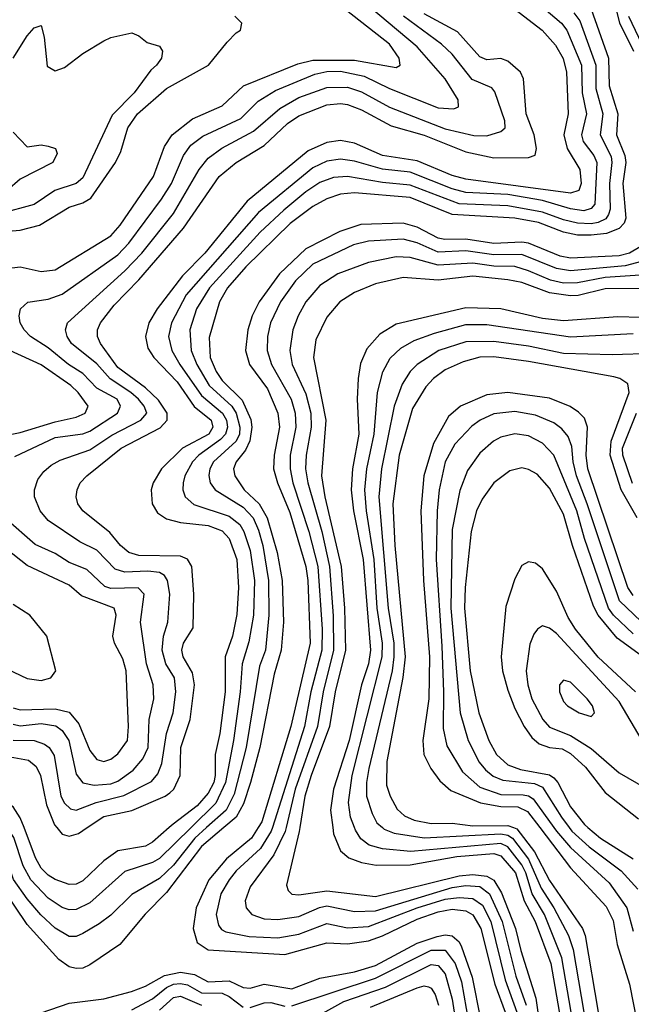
# Model space of a CAD drawing. Header units: inches. Extents: x 884549 to 1028252, y 526810 to 653624.
# Tile 405 of 656: x 913888 to 915645, y 629493 to 632320. Entities that reach past the tile are written whole.
import ezdxf

# ---------------------------------------------------------------- set-up
doc = ezdxf.new("R2010")
doc.units = ezdxf.units.IN
doc.header["$MEASUREMENT"] = 0
doc.layers.add('A9612', color=7, linetype='Continuous')
doc.layers.add('A9613', color=7, linetype='Continuous')

msp = doc.modelspace()

# ---------------------------------------------------------------- linework, layer by layer
at = {"layer": 'A9612', "color": 5}
for points, elevation in [([(914474.3, 630000), (914410, 629945.4), (914310, 629813.5), (914248.6, 629751.4), (914176, 629664), (914090, 629606.1), (914070, 629596.5), (914050, 629595), (914030, 629600.6), (914001.1, 629621.1), (913910, 629722.1), (913836.9, 629830), (913810, 629901.8), (913798.9, 629918.9), (913787.9, 629930), (913730, 629961.4), (913684.6, 630000)], 2780), ([(914425.2, 630000), (914391.6, 629970), (914330, 629891.9), (914290, 629854.1), (914210, 629807.8), (914150, 629748.9), (914116.7, 629723.3), (914070, 629695.7), (914050, 629687.7), (914030, 629687.5), (913990, 629711), (913949.1, 629749.1), (913910, 629795.4), (913870.9, 629850.9), (913846, 629926), (913830, 629955.5), (913810.5, 629970.5), (913750, 629995.4), (913745.2, 630000)], 2760), ([(914380.7, 630000), (914290, 629910.9), (914270, 629899.9), (914190, 629874.4), (914090, 629783.6), (914050, 629764.8), (914030, 629763.7), (914010, 629770.3), (913970, 629797.7), (913920.6, 629850), (913898.6, 629890), (913871.3, 629971.3), (913852.6, 630000)], 2740), ([(914317.5, 630000), (914270, 629957.7), (914250, 629946.7), (914170, 629933), (914130, 629905), (914070, 629847.1), (914050, 629837.5), (914030, 629836.7), (913990, 629851.2), (913970, 629863.3), (913950, 629883.8), (913933.6, 629913.6), (913900.8, 630000)], 2720), ([(913994.8, 630000), (914010, 629981.1), (914030, 629975.4), (914056.9, 629983.1), (914082.3, 630000)], 2680), ([(914573, 630000), (914553.9, 629970), (914482.3, 629910), (914431.2, 629850), (914394.7, 629770), (914386.9, 629710), (914397.8, 629670), (914430, 629649.2), (914650, 629635.8), (914770, 629669), (914830, 629665.9), (914890, 629674.6), (914930, 629688.9), (915030, 629736.6), (915090, 629758.1), (915130, 629765.3), (915170, 629761), (915190, 629749.8), (915213, 629710), (915253.1, 629550), (915282.2, 629470)], 2820), ([(914614.2, 630000), (914611, 629990), (914579.9, 629940.1), (914510, 629875.4), (914489.8, 629850), (914466.2, 629810), (914452.7, 629750), (914459.5, 629719.5), (914467.6, 629707.6), (914480.8, 629700.8), (914547.3, 629687.3), (914630, 629683.4), (914690, 629693.9), (914770, 629724.8), (914830, 629712.3), (914890, 629715.6), (915030, 629769.2), (915110, 629794.5), (915150, 629799.3), (915190, 629796.8), (915217.1, 629777.1), (915241.3, 629730), (915282.6, 629562.6), (915315.7, 629470)], 2840), ([(914653.4, 630000), (914650.8, 629989.2), (914618.6, 629921.4), (914550.6, 629830), (914536.1, 629790), (914538.4, 629770), (914555.2, 629750), (914590, 629738), (914630, 629735.9), (914690, 629744.6), (914749.5, 629770.5), (914770, 629775), (914850, 629759.3), (914910, 629761), (915130, 629828.1), (915170, 629833.6), (915210, 629830.6), (915237.5, 629810), (915273.9, 629730), (915313.4, 629573.4), (915343.1, 629490)], 2860), ([(914692.9, 630000), (914691.1, 629988.9), (914654.4, 629834.4), (914659.2, 629819.2), (914670, 629809.1), (914690, 629807.1), (914770, 629818.1), (914910, 629801.7), (915150, 629861.8), (915190, 629865.5), (915230, 629861), (915250, 629849.5), (915272.3, 629812.3), (915312, 629710), (915327.2, 629647.2), (915370.4, 629510.4), (915382, 629430)], 2880), ([(914787.5, 630000), (914790, 629982), (914810, 629933.5), (914833.2, 629913.2), (914870, 629899.7), (914912.5, 629892.5), (915010, 629893.2), (915143.4, 629916.6), (915250, 629925.8), (915270, 629919.3), (915312.7, 629870), (915337.4, 629790), (915369, 629730), (915413.7, 629610), (915441.3, 629450)], 2920), ([(915670, 628183.1), (915595, 628335), (915565.8, 628490), (915566.2, 628590), (915591.3, 628810), (915579.3, 628979.3), (915566.5, 629010), (915517.8, 629077.8), (915497.9, 629130), (915488, 629190), (915472.5, 629470), (915445.7, 629625.7), (915395.3, 629750), (915360.6, 629810), (915342.4, 629870), (915330, 629893.4), (915290, 629944.4), (915270, 629954.3), (915011.5, 629931.5), (914930, 629939), (914891.8, 629950), (914867.9, 629967.9), (914852.6, 629992.6), (914849.8, 630000)], 2940), ([(914930, 630000), (914935.3, 629995.3), (914963.8, 629983.8), (915050, 629970.8), (915270, 629981.8), (915290, 629978.5), (915303.5, 629970), (915350, 629909.6), (915386.2, 629826.2), (915422.2, 629770), (915464.7, 629690), (915478.3, 629650), (915508.7, 629470), (915515.8, 629350), (915548.2, 629150), (915575.9, 629095.9), (915636.7, 629036.7), (915652.3, 629010)], 2960), ([(915306.8, 630000), (915316.4, 629996.4), (915366.7, 629930), (915410, 629848.5), (915505.1, 629710), (915512.3, 629690), (915549.4, 629470), (915556.7, 629370), (915594.6, 629194.6), (915610, 629157.5), (915629.7, 629130), (915700, 629080)], 2980), ([(915382, 630000), (915470, 629884.6), (915573.1, 629773.1), (915592.9, 629732.9), (915604.4, 629664.4), (915639.3, 629550), (915674.9, 629370)], 3020), ([(915422.6, 630000), (915429.8, 629990), (915470, 629943.2), (915581.3, 629841.3), (915632.3, 629770), (915650, 629702.6)], 3040), ([(915466.8, 630000), (915474.4, 629990), (915524.3, 629944.3), (915615.9, 629875.9), (915663.3, 629823.3)], 3060), ([(915520.4, 630000), (915556.5, 629970), (915650.6, 629910.6)], 3080), ([(913950, 629468.4), (914030, 629495.5), (914130, 629508.6), (914209.7, 629529.7), (914250, 629544.9), (914304.3, 629575.7), (914350, 629585.2), (914390, 629577.9), (914430, 629557.1), (914490, 629559.7), (914530, 629541), (914550, 629539), (914590, 629550), (914670, 629537.1), (914750, 629567.4), (914850, 629586.1), (914910, 629604.4), (915030, 629668.1), (915087.6, 629687.6), (915110, 629691.9), (915130, 629688.8), (915150, 629672.3), (915157.4, 629657.4), (915187.5, 629570), (915211.9, 629450)], 2780), ([(914670, 629488), (914910, 629567.3), (915070, 629648), (915110, 629648), (915139, 629610), (915156.9, 629556.9), (915183.8, 629403.8)], 2760), ([(914750, 629462.2), (914819.7, 629500.3), (914938.6, 629541.4), (915070, 629607.1), (915090, 629603.7), (915110, 629580.3), (915130, 629507.2), (915151, 629370)], 2740), ([(914210, 629477), (914270, 629508.1), (914310, 629541.2), (914330, 629550.2), (914350, 629551.9), (914370, 629548), (914410, 629525.8), (914470, 629524.5), (914490, 629514.9), (914530, 629484.2)], 2760), ([(914895.6, 629484.4), (915030, 629539.7), (915050, 629545.2), (915062.5, 629542.5), (915070, 629539.3), (915081.1, 629521.1), (915091.4, 629490)], 2720), ([(914290, 629476.1), (914330, 629512.4), (914350, 629515.5), (914410, 629490)], 2740), ([(914550, 629483.3), (914590, 629496.4), (914610, 629497.3), (914650, 629487.2)], 2760)]:
    msp.add_lwpolyline(points, dxfattribs=dict(at, elevation=elevation))
at = {"layer": 'A9613', "color": 5}
for points, elevation in [([(915586.6, 632406.6), (915611.3, 632311.3), (915651.1, 632230)], 2820), ([(913874.5, 631065.5), (913990, 631120.5), (914070, 631131.2), (914090, 631138.8), (914169.4, 631190), (914177.4, 631210), (914168, 631230), (914110, 631261.7), (914070, 631303.8), (914028.5, 631330), (913970, 631378.3), (913919.5, 631410), (913901, 631430), (913890.1, 631450), (913886.9, 631470), (913890.2, 631490), (913911.4, 631508.6), (913970, 631517.3), (914010, 631531.5), (914170, 631645.1), (914201.4, 631678.6), (914295.5, 631804.5), (914324.5, 631850), (914358.4, 631930), (914379.8, 631960.2), (914413.9, 631986.1), (914523.2, 632036.8), (914573.5, 632086.5), (914623, 632117), (914736.4, 632163.6), (914770, 632171.1), (914810, 632172.3), (914878, 632158), (914950, 632122.7), (915090, 632067.1), (915135.5, 632064.5), (915149, 632070), (915147.6, 632090), (915110.5, 632150), (915030, 632241.9), (914863.3, 632383.3)], 2640), ([(913850, 631605.7), (913890, 631610.7), (913950, 631597.3), (913990, 631602.2), (914150, 631699.9), (914176.6, 631730), (914272.4, 631870), (914304.2, 631955.8), (914326.3, 631990), (914384.2, 632035.8), (914470, 632072.6), (914531.3, 632130), (914687, 632193), (914730, 632204), (914850, 632204.3), (914970, 632182.9), (914981.5, 632190), (914977.8, 632210), (914950, 632250.4), (914826.7, 632346.7)], 2620), ([(914082.3, 630000), (914130, 630032), (914210.7, 630049.3), (914306.5, 630090), (914319.8, 630100.2), (914330.7, 630110), (914349.1, 630150), (914350.8, 630230), (914378, 630310), (914390.5, 630410), (914384.4, 630444.4), (914358.1, 630490), (914353.5, 630510), (914358.5, 630530), (914386.4, 630573.6), (914388.3, 630670), (914382.2, 630750), (914370.6, 630770.6), (914350, 630779.3), (914230, 630781.7), (914201.9, 630790), (914177.5, 630810), (914147.1, 630847.1), (914070.1, 630910), (914055.1, 630930), (914050.1, 630950), (914053.4, 630970), (914061.9, 630990), (914081.5, 631010), (914180.1, 631090), (914291.7, 631148.3), (914312.3, 631170), (914311.7, 631190), (914287.2, 631227.2), (914250, 631262.8), (914170, 631321.8), (914120.8, 631390), (914111.3, 631410), (914111.8, 631430), (914120.7, 631450), (914159.5, 631500.5), (914230, 631573.3), (914358.3, 631721.7), (914461.5, 631870), (914510.2, 631909.8), (914590, 631958.5), (914657.9, 632022.1), (914690, 632044.3), (914770, 632075.6), (914810, 632079.3), (914830, 632076.4), (914870, 632061.2), (914955.4, 632015.4), (915050, 631988.3), (915170, 631940.7), (915250, 631923.4), (915350, 631924.6), (915368.6, 631931.4), (915372.5, 631950), (915365.5, 631990), (915343.1, 632050), (915335.6, 632150), (915326.6, 632170), (915290, 632201.4), (915270, 632208.4), (915230, 632204.9), (915210, 632213.5), (915145.4, 632285.4), (915050, 632337.4)], 2680), ([(915310.7, 632350.7), (915389.2, 632290), (915426.9, 632246.9), (915448.7, 632208.7), (915459.2, 632170), (915463.9, 632050), (915451.4, 631990), (915460.5, 631950), (915496.8, 631890), (915500.6, 631850), (915494.3, 631830), (915470, 631822.3), (915170, 631861.8), (915130, 631872.7), (915030, 631915.3), (914930, 631930.4), (914850, 631965.5), (914810, 631973.5), (914770, 631968), (914716.8, 631943.2), (914541.4, 631798.6), (914419.8, 631650), (914355.7, 631584.3), (914283.2, 631490), (914259.2, 631450), (914249.7, 631410), (914256.5, 631376.5), (914273.9, 631350), (914340.2, 631280.2), (914389.8, 631209.8), (914438.4, 631170), (914443, 631150), (914431.9, 631130), (914356.1, 631090), (914295.6, 631030), (914271.9, 630990), (914266.2, 630970), (914269.2, 630930), (914284.4, 630904.4), (914310, 630887.2), (914350, 630875.9), (914430, 630867.3), (914470, 630852), (914490.3, 630830), (914511.7, 630770), (914516.8, 630690), (914512.1, 630612.1), (914499.8, 630550), (914478.5, 630490), (914478, 630390), (914463.4, 630270), (914449.3, 630210), (914449.4, 630150), (914445.4, 630130), (914430, 630099.1), (914397.8, 630062.2), (914328.7, 630010), (914317.5, 630000)], 2720), ([(915393.3, 632353.3), (915444.2, 632310), (915460.1, 632290), (915501.9, 632190), (915503.4, 632110), (915516.1, 632050), (915501.7, 631990), (915506.8, 631970), (915536.8, 631930), (915545.9, 631910), (915539.9, 631790), (915530, 631777.7), (915509, 631771), (915470, 631776.9), (915390, 631801.1), (915290, 631817.9), (915170, 631823.8), (915130, 631834.5), (915010, 631882.3), (914930, 631890.9), (914850, 631914.4), (914810, 631920.1), (914770, 631913.6), (914730, 631895), (914573.9, 631766.1), (914366.2, 631530), (914324.5, 631450), (914315.9, 631410), (914325.5, 631370), (914348.5, 631330), (914410, 631241.3), (914470.7, 631190), (914482.3, 631170), (914484.7, 631150), (914478.9, 631130), (914465.3, 631114.7), (914403.1, 631070), (914384.7, 631050), (914363, 631010), (914357.7, 630990), (914357, 630970), (914363.6, 630950), (914388.1, 630928.1), (914490, 630894.3), (914520.9, 630870), (914532.3, 630850), (914550, 630795.8), (914562.7, 630710), (914560, 630610), (914546.5, 630533.5), (914527.3, 630470), (914521.3, 630390), (914502, 630250), (914479.6, 630130), (914451.9, 630070), (914380.7, 630000)], 2740), ([(915479.9, 632339.9), (915497.4, 632317.4), (915543.2, 632190), (915543, 632123), (915562.9, 632050), (915555.4, 631990), (915587, 631927), (915589.4, 631910), (915582.1, 631850), (915584.3, 631775.7), (915579.6, 631760.4), (915571.5, 631748.5), (915550, 631738.1), (915530, 631734), (915490, 631735.8), (915450, 631745.2), (915390, 631767.3), (915290, 631785.8), (915150, 631791.7), (915010, 631845.1), (914930, 631852.7), (914830, 631869.7), (914790, 631866.6), (914750, 631852.4), (914710, 631825.9), (914646.6, 631773.4), (914578.6, 631710), (914433.8, 631550), (914396, 631490), (914377.2, 631430), (914381.1, 631370), (914397.3, 631330), (914432.4, 631270), (914498, 631210), (914510.4, 631190), (914520.9, 631150), (914519.2, 631130), (914510.2, 631109.8), (914445.1, 631050), (914434.7, 631030), (914431.3, 631011.3), (914435.4, 630990), (914450.1, 630970), (914530, 630919.9), (914558.4, 630890), (914574.1, 630854.1), (914586.3, 630810), (914603.1, 630710), (914603.7, 630610), (914593.8, 630510), (914576.6, 630463.4), (914538.9, 630230), (914503.9, 630096.1), (914481.1, 630050), (914425.2, 630000)], 2760), ([(915530, 632350.1), (915579.4, 632210), (915581.1, 632130), (915606.6, 632050), (915602.4, 631990), (915626.7, 631930), (915628.9, 631910), (915620.9, 631850), (915629.6, 631750), (915624.3, 631735.7), (915610, 631720.1), (915573.4, 631706.6), (915530, 631701.1), (915490, 631701.7), (915450, 631710.5), (915377.9, 631737.9), (915310, 631750.6), (915130, 631760.9), (915010, 631809.4), (914850, 631822.8), (914810, 631819), (914770, 631805.6), (914730, 631783.5), (914665.4, 631734.6), (914537.8, 631610), (914485.4, 631550), (914461.7, 631510), (914432.2, 631407.8), (914435.8, 631350), (914452.4, 631310), (914470, 631283.7), (914527.7, 631227.7), (914551.7, 631171.7), (914555.1, 631150), (914549.6, 631110.4), (914536.5, 631083.5), (914510.4, 631050), (914502.8, 631030), (914505.9, 631010), (914533.1, 630970), (914575.7, 630930), (914598.9, 630890), (914627.5, 630790), (914642.4, 630710), (914645.9, 630590), (914639.6, 630510), (914619.3, 630440.7), (914578.2, 630230), (914551.5, 630130), (914531.5, 630068.5), (914510, 630030.2), (914474.3, 630000)], 2780), ([(913830, 631710.8), (913890, 631715.6), (913945, 631730), (914030, 631781.6), (914070, 631794.2), (914092.7, 631807.3), (914163.6, 631910), (914178.3, 631941.7), (914199.3, 632010), (914226.3, 632050), (914310, 632123), (914430.8, 632190), (914484.3, 632255.7), (914510, 632282.9), (914522.6, 632290), (914526.7, 632310), (914505.7, 632330)], 2580), ([(913870, 632210.1), (913910, 632273.5), (913930, 632296.9), (913950, 632303.7), (913958.9, 632270), (913967, 632187), (913990, 632173.6), (914016.8, 632183.2), (914070, 632222.8), (914130, 632259.6), (914150, 632268.9), (914210, 632282.4), (914230, 632274), (914254.6, 632254.6), (914290, 632243.8), (914298.3, 632230), (914295.8, 632210), (914281.3, 632190), (914265, 632175), (914217.4, 632110), (914154, 632046), (914070, 631866.2), (914050, 631849.9), (913988.8, 631830), (913930, 631789.5), (913830, 631762.8)], 2560), ([(913870, 630251.3), (913930, 630249.7), (913959.5, 630239.5), (913972.8, 630230), (913987.3, 630207.3), (914006.9, 630090), (914017, 630070), (914033.8, 630053.8), (914050.4, 630050.4), (914107.6, 630072.4), (914187.6, 630092.4), (914267.2, 630132.8), (914285.3, 630154.7), (914296.2, 630183.8), (914309.5, 630270), (914329.5, 630330), (914337.1, 630390), (914333.3, 630430), (914308, 630470), (914297.9, 630510), (914301.7, 630550), (914313.5, 630590), (914319.2, 630670), (914313.1, 630710), (914303.9, 630723.9), (914290, 630733), (914256.6, 630736.6), (914190, 630733.4), (914162.5, 630742.5), (914110, 630797.1), (914061, 630821), (913970, 630882.3), (913946.9, 630910), (913930.6, 630950), (913930.7, 630970), (913940.4, 630999.6), (913957.4, 631022.6), (913979, 631041), (914004.5, 631055.5), (914090, 631084.6), (914152.9, 631127.1), (914236.1, 631170), (914253.1, 631190), (914246.2, 631210), (914229.4, 631230), (914207.4, 631250), (914148.4, 631288.4), (914110, 631331.8), (914036.7, 631390), (914024.4, 631410), (914019.6, 631430), (914025.7, 631450), (914190, 631599), (914239.2, 631650), (914330, 631764), (914403.6, 631890), (914430, 631923), (914468.8, 631951.2), (914560.2, 631999.8), (914635.2, 632064.8), (914690, 632096.3), (914770, 632125.3), (914830, 632126.1), (914870, 632113), (914950, 632069.2), (915110, 632006.4), (915192.5, 631987.5), (915230, 631986.7), (915270, 631998.9), (915282.3, 632010), (915281.9, 632030), (915252.9, 632112.9), (915244.4, 632124.4), (915188, 632148), (915130, 632220.8), (915099.4, 632250), (914990.6, 632330.6)], 2660), ([(915637, 632330), (915685, 632230)], 2840), ([(913870, 631996.9), (913910, 631954.8), (913950, 631961), (913970, 631957.3), (913991.3, 631950), (913996.3, 631936.3), (913983.8, 631910), (913890, 631861.9), (913852.5, 631830)], 2540), ([(915670, 631667.6), (915640.1, 631650), (915610, 631641.8), (915470, 631634.9), (915441, 631641), (915350, 631678.9), (915330, 631681.7), (915250, 631677.2), (915170, 631690.1), (915109.3, 631689.3), (915090, 631692.9), (915030, 631724), (914990, 631735.5), (914868.3, 631731.7), (914807.7, 631712.3), (914710, 631662.3), (914634.8, 631590), (914575.8, 631510), (914555.8, 631470), (914543.6, 631430), (914536.7, 631370), (914547.9, 631330), (914600.3, 631260.3), (914630.1, 631190), (914634.6, 631150), (914619.4, 631070), (914617.2, 631030), (914628.4, 630990), (914664.5, 630904.5), (914710.2, 630750), (914715.5, 630710), (914722.6, 630530), (914667.4, 630290), (914583.5, 630016.5), (914573, 630000)], 2820), ([(915674.1, 631625.9), (915627.1, 631612.9), (915470, 631599.1), (915430, 631605.6), (915330, 631645.8), (915250, 631644.8), (915170, 631656.4), (915090, 631652.9), (915030, 631679.4), (914990, 631690.2), (914890, 631684.6), (914846.8, 631673.2), (914730, 631618.4), (914680.6, 631570), (914637.7, 631510), (914608.2, 631450), (914600.1, 631410), (914599.3, 631370), (914611.6, 631330), (914667.7, 631230), (914679.7, 631190), (914681.5, 631150), (914665.4, 631070), (914665, 631030), (914672.7, 630990), (914718.9, 630850), (914744.7, 630750), (914757.3, 630570), (914756.1, 630510), (914724.9, 630390), (914706.4, 630290), (914614.2, 630000)], 2840), ([(915670, 631586.2), (915570, 631579.7), (915490, 631564.1), (915450, 631563.9), (915412.5, 631572.5), (915350, 631599.3), (915310, 631611.1), (915250, 631612.5), (915190, 631621.3), (915090, 631614.9), (915010, 631637.7), (914970, 631638.8), (914890, 631623.3), (914802, 631590), (914750, 631557.3), (914710.1, 631510), (914688.2, 631470), (914672.9, 631430), (914664.1, 631370), (914671.3, 631330), (914710, 631245.3), (914724.6, 631190), (914725.6, 631150), (914711.4, 631070), (914709.4, 631030), (914715.9, 630990), (914755.7, 630850), (914778, 630750), (914788.6, 630608.6), (914790, 630510), (914760, 630390), (914743.2, 630290), (914679.9, 630110), (914653.4, 630000)], 2860), ([(915690, 631548.7), (915570, 631547.4), (915492.1, 631527.9), (915470, 631527), (915410, 631536), (915330, 631565.1), (915290, 631573.5), (915190, 631583.6), (915090, 631571.8), (914990, 631579.8), (914910, 631561.8), (914850, 631537.1), (914807.9, 631510), (914770, 631465.6), (914738.9, 631401.1), (914731.7, 631350), (914767.4, 631170), (914755.4, 631010), (914764.6, 630950), (914811.7, 630750), (914821.1, 630630), (914823.9, 630510), (914794.3, 630390), (914777.9, 630290), (914725.2, 630150), (914707.5, 630090), (914692.9, 630000)], 2880), ([(915670, 631465.4), (915606.5, 631466.5), (915450, 631455.7), (915390, 631462.5), (915269.7, 631489.7), (915170, 631492.9), (914970, 631445.5), (914923, 631417), (914885, 631375), (914867.1, 631332.9), (914860.2, 631290), (914857.3, 631230), (914862.6, 631130), (914843.7, 631030), (914840.2, 630970), (914847.2, 630910), (914874.5, 630770), (914896.2, 630510), (914889.9, 630470), (914869.8, 630410), (914834.7, 630250), (914789.4, 630110), (914780.5, 630050), (914787.5, 630000)], 2920), ([(914849.8, 630000), (914838.4, 630030), (914832.2, 630072.2), (914843.1, 630150), (914929.3, 630490), (914930.4, 630530), (914915.1, 630630), (914906.1, 630770), (914884.2, 630910), (914879.9, 630970), (914885.1, 631030), (914906.3, 631130), (914915.7, 631250), (914931.4, 631308.6), (914952.3, 631347.7), (914982.9, 631377.1), (915021.2, 631398.8), (915079.9, 631420.1), (915170, 631444.7), (915230, 631445.3), (915470, 631409.2), (915650, 631418.6)], 2940), ([(915710, 631361.9), (915590, 631358.1), (915450, 631362), (915350, 631382.4), (915250, 631396.3), (915170, 631394.7), (915092.1, 631370), (915029.6, 631330), (915010, 631309.4), (914986.6, 631273.4), (914963.9, 631210), (914927.2, 631030), (914919.9, 630950), (914947, 630630), (914962.4, 630530), (914963.1, 630490), (914957.9, 630450), (914890.8, 630170), (914883.9, 630130), (914884.6, 630090), (914900.2, 630040.2), (914914, 630014), (914930, 630000)], 2960), ([(913770, 631111.2), (913890, 631134.6), (913990, 631165.7), (914050, 631178.4), (914076, 631190), (914084.5, 631210), (914055.9, 631250), (914035.4, 631270), (913950, 631329.2), (913859.8, 631370)], 2620), ([(915661.8, 630890), (915616, 630970), (915584.2, 631070), (915587.1, 631110), (915638.4, 631250), (915634.8, 631274.8), (915612, 631290), (915594.5, 631294.5), (915350, 631338.4), (915250, 631352), (915209.4, 631350.6), (915162.3, 631337.7), (915110, 631314.5), (915076.8, 631290), (915054.3, 631265.7), (915016, 631204), (914977.9, 631070), (914959.9, 630930), (914966, 630810), (914995.7, 630490), (914989.1, 630430.9), (914943, 630190), (914941.9, 630121.9), (914952, 630090), (914972.7, 630052.7), (914993.7, 630033.7), (915021.1, 630021.1), (915070, 630011.4), (915130, 630013), (915190, 630004.6), (915290, 630006.4), (915306.8, 630000)], 2980), ([(915650, 630666.5), (915634.7, 630690), (915519.6, 631030), (915515.3, 631070), (915518.9, 631150), (915510, 631175.6), (915493.5, 631193.5), (915469.7, 631209.7), (915410, 631232.9), (915290, 631249.7), (915230, 631243.3), (915154, 631210), (915119.7, 631180.3), (915077.1, 631102.9), (915049.3, 631010.7), (915040.2, 630910), (915047.6, 630710), (915065, 630490), (915063.8, 630370), (915045.8, 630250), (915049.2, 630210), (915068.9, 630170), (915094.6, 630134.6), (915126.5, 630106.5), (915211.3, 630071.3), (915270, 630060.4), (915319.2, 630059.2), (915346.5, 630046.5), (915382, 630000)], 3020), ([(915693.2, 630573.2), (915611, 630651), (915518.3, 630930), (915487.4, 631010), (915478.1, 631050), (915474.4, 631094.4), (915463.2, 631123.2), (915445, 631145), (915422.2, 631162.2), (915370, 631184.8), (915310, 631195.1), (915250, 631188), (915210.8, 631170), (915186.8, 631153.2), (915138.4, 631101.6), (915109.8, 631050), (915092.9, 630970), (915086.9, 630910), (915084, 630770), (915100.7, 630520.7), (915105.9, 630390), (915104.2, 630284.2), (915114.6, 630234.6), (915159.7, 630159.7), (915210, 630116.2), (915270, 630094.9), (915334.2, 630094.2), (915350, 630091.7), (915363, 630083), (915422.6, 630000)], 3040), ([(915648, 630988), (915621, 631070), (915619.8, 631090), (915660.2, 631190)], 2960), ([(915650, 630556.6), (915593.6, 630610), (915579.3, 630630), (915510.9, 630830), (915488.8, 630910), (915422.2, 631070), (915390, 631103.7), (915350, 631125), (915310, 631130.7), (915270, 631120.9), (915249.4, 631110), (915210, 631075.6), (915174.1, 631025.9), (915152.1, 630967.9), (915130, 630856.2), (915126.3, 630630), (915153.7, 630330), (915175.9, 630250), (915208.3, 630188.3), (915225.7, 630165.7), (915247.7, 630147.7), (915275.8, 630135.8), (915366.8, 630126.8), (915390, 630116.4), (915444.1, 630030), (915466.8, 630000)], 3060), ([(915706.2, 630470), (915604.4, 630544.4), (915549.5, 630610), (915536.3, 630636.3), (915475.6, 630810), (915450, 630900.2), (915410, 630974.9), (915374.7, 631014.7), (915350, 631028.8), (915330, 631033.1), (915295.7, 631024.3), (915250, 630989.9), (915216.5, 630943.5), (915200.4, 630910), (915184.9, 630850), (915167.5, 630690), (915165.8, 630630), (915181.8, 630450), (915207.1, 630330), (915236, 630250), (915257.4, 630210), (915290, 630180.5), (915326.5, 630166.5), (915410, 630151.8), (915422.7, 630142.7), (915433.9, 630130), (915470, 630060.1), (915510, 630008.6), (915520.4, 630000)], 3080), ([(913870, 630296.6), (913890, 630292.6), (913950, 630298.8), (913991.8, 630291.8), (914010, 630279.1), (914029, 630250), (914050, 630153.8), (914070, 630128.2), (914102.3, 630122.3), (914150, 630126), (914170, 630133.6), (914214.6, 630165.4), (914242.3, 630197.7), (914256.8, 630230), (914260.5, 630310), (914273.1, 630370), (914271.8, 630410), (914252.2, 630470), (914235.3, 630590), (914245.7, 630670), (914228.4, 630688.4), (914150, 630686.9), (914132.7, 630692.7), (914081.5, 630741.5), (914030, 630761.8), (913990, 630787.5), (913933.1, 630813.1), (913847.8, 630887.8)], 2640), ([(913870, 630343.5), (913890, 630338.4), (913990, 630340.8), (914030, 630331.1), (914058.3, 630298.3), (914090, 630221.4), (914110, 630195.2), (914130, 630189.9), (914150, 630196.4), (914170, 630212.3), (914197.5, 630250), (914200.9, 630290), (914194.1, 630450), (914184.8, 630484.8), (914160.8, 630530), (914156.2, 630550), (914165.6, 630610), (914159.8, 630630), (914066, 630666), (914030, 630696.6), (913910, 630752.3), (913850, 630799.2)], 2620), ([(915656.8, 630390), (915549.5, 630489.5), (915484.4, 630570), (915463.6, 630603.6), (915430, 630679.2), (915390, 630743.2), (915370, 630759.1), (915350, 630763.5), (915330, 630753.1), (915310, 630714.7), (915284.8, 630635.2), (915270.7, 630490), (915274.8, 630450), (915290, 630394.5), (915310, 630342.4), (915336.8, 630290), (915358.9, 630258.9), (915380.5, 630240.5), (915410, 630230.3), (915446, 630226), (915470, 630212.8), (915513.4, 630173.4), (915570, 630101), (915665.6, 630025.6)], 3120), ([(913813.6, 630473.6), (913910, 630428.3), (913950, 630422.2), (913977.7, 630430), (913992.5, 630450), (913966.6, 630550), (913917.6, 630610), (913870, 630641)], 2580), ([(912979.9, 630000), (912985, 630010), (913085.8, 630174.2), (913131.8, 630228.2), (913190, 630272), (913250, 630296.5), (913290, 630304.3), (913330, 630305.8), (913370, 630296.6), (913424.9, 630270), (913450, 630262.6), (913490, 630265.2), (913550, 630283.3), (913590, 630289.1), (913730, 630273.4), (913790, 630246.3), (913850, 630204.9), (913913.5, 630193.5), (913935.8, 630175.8), (913948.5, 630150), (913965.7, 630065.7), (913988.2, 630008.2), (913994.8, 630000)], 2680), ([(913900.8, 630000), (913890, 630028.4), (913870, 630059.7), (913850, 630071.7), (913810, 630081.7), (913791.4, 630091.4), (913742.8, 630142.8), (913710, 630164.8), (913610, 630196.4), (913570, 630204.1), (913470, 630195.2), (913350, 630210.9), (913310, 630205.5), (913268.6, 630191.4), (913210, 630155.4), (913150, 630092), (913087.4, 630000)], 2720)]:
    msp.add_lwpolyline(points, dxfattribs=dict(at, elevation=elevation))
for points, elevation in [([(915390, 630579), (915375.6, 630570), (915364.7, 630555.3), (915353.5, 630526.5), (915342.8, 630450), (915348, 630410), (915359.6, 630370), (915390.9, 630310), (915410, 630288.6), (915470, 630264.2), (915530, 630227.5), (915610, 630157.1), (915710, 630099.6), (915730, 630098), (915734.2, 630110), (915730.5, 630130), (915676.1, 630250), (915610, 630362), (915430, 630557.4), (915410, 630573.2)], 3140), ([(915450, 630423.1), (915439.1, 630410), (915438.2, 630390), (915450, 630361.8), (915461.2, 630350), (915495.3, 630330), (915530, 630318.9), (915539.2, 630330), (915533, 630350), (915518.1, 630370), (915470, 630417.3)], 3160)]:
    msp.add_lwpolyline(points, close=True, dxfattribs=dict(at, elevation=elevation))

doc.saveas('drawing.dxf')
